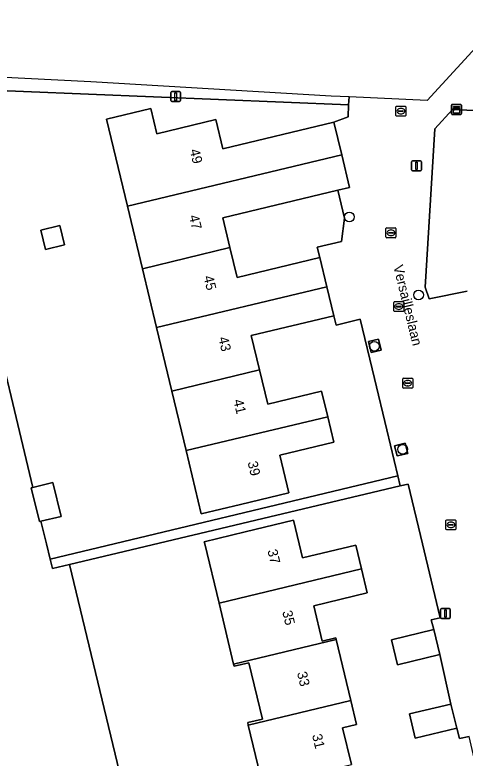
# Model space of a CAD drawing. Extents: x 158455 to 159797, y 387218 to 388672.
# Drawn here: x 159055.7 to 159101.1, y 388478.4 to 388553.3 of the extents above; entities that cross this region are included whole.
import ezdxf

# ---------------------------------------------------------------- set-up
doc = ezdxf.new("R2010")
doc.units = 0
for name, color, linetype in [('IMGEO_Boom', 7, 'Continuous'), ('IMGEO_Brandkraan', 7, 'Continuous'), ('IMGEO_Erf', 7, 'Continuous'), ('IMGEO_Fietspad_open', 7, 'Continuous'), ('IMGEO_Groenvoorziening', 7, 'Continuous'), ('IMGEO_Kast', 7, 'Continuous'), ('IMGEO_Kolk', 7, 'Continuous'), ('IMGEO_Lichtmast', 7, 'Continuous'), ('IMGEO_Openbare_ruimte_label', 7, 'Continuous'), ('IMGEO_Pand', 7, 'Continuous'), ('IMGEO_Pand_nummerreeks', 7, 'Continuous'), ('IMGEO_Rijbaan_lokaal_open', 7, 'Continuous'), ('IMGEO_Rioolput', 7, 'Continuous'), ('IMGEO_Voetpad_open', 7, 'Continuous')]:
    doc.layers.add(name, color=color, linetype=linetype)

msp = doc.modelspace()

# ---------------------------------------------------------------- linework, layer by layer
at = {"layer": 'IMGEO_Boom'}
for centre in [(159089.417, 388532.939), (159096.384, 388525.077), (159091.927, 388519.917), (159094.781, 388509.532)]:
    msp.add_circle(centre, 0.489, dxfattribs=at)
at = {"layer": 'IMGEO_Brandkraan'}
for p, q in [((159094.103, 388543.165), (159094.103, 388544.017)), ((159094.178, 388544.091), (159095.03, 388544.091)), ((159094.591, 388543.871), (159094.616, 388543.871)), ((159095.104, 388544.017), (159095.104, 388543.165)), ((159095.03, 388543.091), (159094.178, 388543.091)), ((159094.362, 388543.585), (159094.362, 388543.597)), ((159094.8, 388543.548), (159094.402, 388543.548)), ((159094.405, 388543.634), (159094.803, 388543.634)), ((159094.614, 388543.311), (159094.589, 388543.311)), ((159094.846, 388543.597), (159094.846, 388543.585))]:
    msp.add_line(p, q, dxfattribs=at)
for points in [[(159094.103, 388543.165), (159094.103, 388544.017)], [(159094.178, 388544.091), (159095.03, 388544.091)], [(159095.104, 388544.017), (159095.104, 388543.165)], [(159095.03, 388543.091), (159094.178, 388543.091)]]:
    msp.add_lwpolyline(points, dxfattribs=at)
for centre, radius, start, end in [((159094.18, 388544.015), 0.0765, 91.55205, 178.44795), ((159094.18, 388544.015), 0.0765, 91.55205, 178.44795), ((159095.028, 388544.015), 0.0765, 1.55205, 88.44795), ((159095.028, 388544.015), 0.0765, 1.55205, 88.44795), ((159094.18, 388543.167), 0.0765, 181.55205, 268.44795), ((159094.18, 388543.167), 0.0765, 181.55205, 268.44795), ((159094.402, 388543.594), 0.0403, 85.87752, 175.75265), ((159094.399, 388543.584), 0.0366, 178.93798, 274.71019), ((159094.803, 388543.591), 0.043, 264.86636, 352.45326), ((159094.807, 388543.596), 0.0386, 1.73085, 96.63898), ((159095.028, 388543.167), 0.0765, 271.55205, 358.44795), ((159095.028, 388543.167), 0.0765, 271.55205, 358.44795)]:
    msp.add_arc(centre, radius, start, end, dxfattribs=at)
for centre, major_axis, ratio, start_param, end_param in [((159094.59, 388543.591), (-0.387, 0.002), 0.722429, 4.712389, 7.853982), ((159094.615, 388543.591), (-0.39, 0.002), 0.717154, 1.570796, 4.712389)]:
    msp.add_ellipse(centre, major_axis=major_axis, ratio=ratio, start_param=start_param, end_param=end_param, dxfattribs=at)
at = {"layer": 'IMGEO_Erf'}
for points in [[(159052.774, 388525.567), (159057.549, 388505.694), (159059.576, 388506.181), (159060.394, 388502.777), (159058.367, 388502.29), (159058.917, 388500), (159059.288, 388498.454), (159094.294, 388506.862), (159093.184, 388511.478), (159091.939, 388516.658), (159090.502, 388522.639), (159088.074, 388522.044), (159087.849, 388522.979), (159079.541, 388520.982), (159080.371, 388517.528), (159081.2, 388514.076), (159086.626, 388515.38), (159087.242, 388512.818), (159087.857, 388510.257), (159082.401, 388508.946), (159083.313, 388505.151), (159078.452, 388503.983), (159074.506, 388503.035), (159072.978, 388509.395), (159071.534, 388515.403), (159070.001, 388521.786), (159068.575, 388527.719), (159067.064, 388534.009), (159066.127, 388537.909), (159064.959, 388542.77), (159069.431, 388543.844), (159070.038, 388541.315), (159075.969, 388542.74), (159076.677, 388539.794), (159087.861, 388542.483), (159089.313, 388543.008), (159089.347, 388544.228), (159050.035, 388545.832)], [(159105.577, 388543.489), (159099.817, 388543.743), (159098.008, 388541.813), (159097.059, 388525.87), (159097.463, 388524.694), (159101.273, 388525.444)], [(159102.415, 388476.54), (159101.475, 388480.592), (159100.517, 388480.405), (159100.227, 388481.448), (159096.04, 388480.442), (159095.458, 388482.869), (159099.645, 388483.874), (159098.514, 388488.85), (159094.281, 388487.834), (159093.677, 388490.35), (159097.91, 388491.367), (159097.66, 388492.343), (159098.549, 388492.539), (159098.345, 388493.397), (159096.773, 388500.002), (159095.341, 388506.014), (159094.538, 388505.846), (159061.252, 388497.941), (159072.616, 388450.645)], [(159080.712, 388475.621), (159079.239, 388481.756), (159079.18, 388482), (159080.672, 388482.358), (159079.311, 388488.028), (159077.819, 388487.67), (159077.765, 388487.893), (159076.292, 388494.03), (159074.859, 388500), (159074.804, 388500.225), (159078.939, 388501.217), (159083.8, 388502.384), (159084.374, 388500), (159084.71, 388498.597), (159090.061, 388499.881), (159090.639, 388497.475), (159091.216, 388495.071), (159085.832, 388493.778), (159086.687, 388490.217), (159088.053, 388490.545), (159088.093, 388490.379), (159089.566, 388484.243), (159090.149, 388481.816), (159088.727, 388481.474), (159089.617, 388477.765)]]:
    msp.add_lwpolyline(points, dxfattribs=at)
for points in [[(159086.19, 388529.883), (159088.623, 388530.458), (159088.931, 388532.822), (159088.257, 388535.629), (159076.677, 388532.845), (159077.399, 388529.842), (159078.12, 388526.842), (159086.44, 388528.841)], [(159058.362, 388531.602), (159060.277, 388532.062), (159060.741, 388530.133), (159058.826, 388529.672)]]:
    msp.add_lwpolyline(points, close=True, dxfattribs=at)
at = {"layer": 'IMGEO_Fietspad_open'}
msp.add_lwpolyline([(159050.035, 388545.832), (159089.347, 388544.228), (159089.384, 388545.019), (159089.384, 388545.019), (159087.583, 388545.104), (159063.371, 388546.546), (159038.098, 388547.837)], dxfattribs=at)
at = {"layer": 'IMGEO_Groenvoorziening'}
for points in [[(159061.252, 388497.941), (159059.512, 388497.522), (159059.288, 388498.454), (159058.917, 388500), (159058.367, 388502.29), (159058.212, 388502.253), (159057.394, 388505.657), (159057.549, 388505.694), (159052.774, 388525.567), (159054.787, 388526.051), (159052.773, 388534.434), (159038.464, 388532.108), (159031.797, 388531.569), (159031.749, 388531.12), (159031.741, 388530.669), (159031.774, 388530.219), (159031.846, 388529.774), (159031.958, 388529.337), (159032.109, 388528.911), (159032.194, 388528.713), (159042.577, 388500), (159054.678, 388466.305), (159066.972, 388447.888), (159072.616, 388450.645)], [(159092.615, 388519.52), (159092.35, 388520.624), (159091.343, 388520.383), (159091.608, 388519.279)], [(159095.293, 388509.12), (159095.047, 388510.144), (159093.972, 388509.886), (159094.218, 388508.862)]]:
    msp.add_lwpolyline(points, close=True, dxfattribs=at)
at = {"layer": 'IMGEO_Kast'}
for p, q in [((159099.697, 388543.339), (159099.697, 388544.18)), ((159099.697, 388544.18), (159099.697, 388543.339)), ((159099.772, 388544.264), (159100.613, 388544.264)), ((159100.613, 388544.264), (159099.772, 388544.264)), ((159100.697, 388544.189), (159100.697, 388543.348)), ((159100.697, 388543.348), (159100.697, 388544.189)), ((159100.622, 388543.264), (159099.781, 388543.264)), ((159099.781, 388543.264), (159100.622, 388543.264))]:
    msp.add_line(p, q, dxfattribs=at)
for points in [[(159099.892, 388544.054), (159100.492, 388544.054), (159100.492, 388543.969), (159099.892, 388543.969), (159099.892, 388544.054)], [(159099.892, 388543.879), (159100.492, 388543.879), (159100.492, 388543.39), (159099.892, 388543.39), (159099.892, 388543.879)]]:
    msp.add_lwpolyline(points, dxfattribs=at)
msp.add_circle((159099.976, 388543.728), 0.0377, dxfattribs=at)
for centre, start, end in [((159099.775, 388544.186), 92.4484, 184.28452), ((159099.775, 388544.186), 92.4484, 184.28452), ((159100.619, 388544.186), 2.4484, 94.28452), ((159100.619, 388544.186), 2.4484, 94.28452), ((159099.775, 388543.342), 182.4484, 274.28452), ((159099.775, 388543.342), 182.4484, 274.28452), ((159100.619, 388543.342), 272.4484, 4.28452), ((159100.619, 388543.342), 272.4484, 4.28452)]:
    msp.add_arc(centre, 0.0779, start, end, dxfattribs=at)
at = {"layer": 'IMGEO_Kolk'}
for p, q in [((159093.106, 388530.917), (159093.106, 388531.769)), ((159093.181, 388531.843), (159094.033, 388531.843)), ((159094.107, 388531.769), (159094.107, 388530.917)), ((159093.365, 388531.337), (159093.365, 388531.349)), ((159093.803, 388531.3), (159093.405, 388531.3)), ((159093.408, 388531.386), (159093.806, 388531.386)), ((159093.617, 388531.063), (159093.592, 388531.063)), ((159093.594, 388531.623), (159093.619, 388531.623)), ((159093.849, 388531.349), (159093.849, 388531.337)), ((159094.033, 388530.843), (159093.181, 388530.843)), ((159094.794, 388515.768), (159094.794, 388516.62)), ((159094.869, 388516.694), (159095.721, 388516.694)), ((159095.053, 388516.188), (159095.053, 388516.2)), ((159095.491, 388516.151), (159095.093, 388516.151)), ((159095.096, 388516.237), (159095.494, 388516.237)), ((159095.282, 388516.474), (159095.307, 388516.474)), ((159095.537, 388516.2), (159095.537, 388516.188)), ((159095.795, 388516.62), (159095.795, 388515.768)), ((159095.721, 388515.694), (159094.869, 388515.694)), ((159095.305, 388515.914), (159095.28, 388515.914)), ((159099.14, 388501.496), (159099.14, 388502.348)), ((159099.215, 388502.422), (159100.067, 388502.422)), ((159099.399, 388501.916), (159099.399, 388501.928)), ((159099.837, 388501.879), (159099.439, 388501.879)), ((159099.442, 388501.965), (159099.84, 388501.965)), ((159099.628, 388502.202), (159099.653, 388502.202)), ((159099.883, 388501.928), (159099.883, 388501.916)), ((159100.141, 388502.348), (159100.141, 388501.496)), ((159100.067, 388501.422), (159099.215, 388501.422)), ((159099.651, 388501.642), (159099.626, 388501.642))]:
    msp.add_line(p, q, dxfattribs=at)
for points in [[(159093.106, 388530.917), (159093.106, 388531.769)], [(159093.181, 388531.843), (159094.033, 388531.843)], [(159094.107, 388531.769), (159094.107, 388530.917)], [(159094.033, 388530.843), (159093.181, 388530.843)], [(159094.794, 388515.768), (159094.794, 388516.62)], [(159094.869, 388516.694), (159095.721, 388516.694)], [(159095.795, 388516.62), (159095.795, 388515.768)], [(159095.721, 388515.694), (159094.869, 388515.694)], [(159099.14, 388501.496), (159099.14, 388502.348)], [(159099.215, 388502.422), (159100.067, 388502.422)], [(159100.141, 388502.348), (159100.141, 388501.496)], [(159100.067, 388501.422), (159099.215, 388501.422)]]:
    msp.add_lwpolyline(points, dxfattribs=at)
for centre, radius, start, end in [((159093.183, 388531.767), 0.0765, 91.55205, 178.44795), ((159093.183, 388531.767), 0.0765, 91.55205, 178.44795), ((159094.031, 388531.767), 0.0765, 1.55205, 88.44795), ((159094.031, 388531.767), 0.0765, 1.55205, 88.44795), ((159093.405, 388531.346), 0.0403, 85.87752, 175.75265), ((159093.402, 388531.336), 0.0366, 178.93798, 274.71019), ((159093.806, 388531.343), 0.043, 264.86636, 352.45326), ((159093.81, 388531.348), 0.0386, 1.73085, 96.63898), ((159093.183, 388530.919), 0.0765, 181.55205, 268.44795), ((159093.183, 388530.919), 0.0765, 181.55205, 268.44795), ((159094.031, 388530.919), 0.0765, 271.55205, 358.44795), ((159094.031, 388530.919), 0.0765, 271.55205, 358.44795), ((159094.871, 388516.618), 0.0765, 91.55205, 178.44795), ((159094.871, 388516.618), 0.0765, 91.55205, 178.44795), ((159095.093, 388516.197), 0.0403, 85.87752, 175.75265), ((159095.09, 388516.187), 0.0366, 178.93798, 274.71019), ((159095.494, 388516.194), 0.043, 264.86636, 352.45326), ((159095.498, 388516.199), 0.0386, 1.73085, 96.63898), ((159095.719, 388516.618), 0.0765, 1.55205, 88.44795), ((159095.719, 388516.618), 0.0765, 1.55205, 88.44795), ((159094.871, 388515.77), 0.0765, 181.55205, 268.44795), ((159094.871, 388515.77), 0.0765, 181.55205, 268.44795), ((159095.719, 388515.77), 0.0765, 271.55205, 358.44795), ((159095.719, 388515.77), 0.0765, 271.55205, 358.44795), ((159099.217, 388502.346), 0.0765, 91.55205, 178.44795), ((159099.217, 388502.346), 0.0765, 91.55205, 178.44795), ((159099.439, 388501.925), 0.0403, 85.87752, 175.75265), ((159099.436, 388501.915), 0.0366, 178.93798, 274.71019), ((159099.84, 388501.922), 0.043, 264.86636, 352.45326), ((159099.844, 388501.927), 0.0386, 1.73085, 96.63898), ((159100.065, 388502.346), 0.0765, 1.55205, 88.44795), ((159100.065, 388502.346), 0.0765, 1.55205, 88.44795), ((159099.217, 388501.498), 0.0765, 181.55205, 268.44795), ((159099.217, 388501.498), 0.0765, 181.55205, 268.44795), ((159100.065, 388501.498), 0.0765, 271.55205, 358.44795), ((159100.065, 388501.498), 0.0765, 271.55205, 358.44795)]:
    msp.add_arc(centre, radius, start, end, dxfattribs=at)
for centre, major_axis, ratio, start_param, end_param in [((159093.593, 388531.343), (-0.387, 0.002), 0.722429, 4.712389, 7.853982), ((159093.618, 388531.343), (-0.39, 0.002), 0.717154, 1.570796, 4.712389), ((159095.281, 388516.194), (-0.387, 0.002), 0.722429, 4.712389, 7.853982), ((159095.306, 388516.194), (-0.39, 0.002), 0.717154, 1.570796, 4.712389), ((159099.627, 388501.922), (-0.387, 0.002), 0.722429, 4.712389, 7.853982), ((159099.652, 388501.922), (-0.39, 0.002), 0.717154, 1.570796, 4.712389)]:
    msp.add_ellipse(centre, major_axis=major_axis, ratio=ratio, start_param=start_param, end_param=end_param, dxfattribs=at)
at = {"layer": 'IMGEO_Lichtmast'}
for p, q in [((159071.436, 388544.657), (159071.436, 388545.457)), ((159071.436, 388545.457), (159071.436, 388544.657)), ((159071.536, 388545.557), (159072.326, 388545.557)), ((159072.326, 388545.557), (159071.536, 388545.557)), ((159072.426, 388545.457), (159072.426, 388544.657)), ((159072.426, 388544.657), (159072.426, 388545.457)), ((159072.326, 388544.557), (159071.536, 388544.557)), ((159071.536, 388544.557), (159072.326, 388544.557)), ((159095.683, 388537.681), (159095.683, 388538.481)), ((159095.683, 388538.481), (159095.683, 388537.681)), ((159095.783, 388538.581), (159096.573, 388538.581)), ((159096.573, 388538.581), (159095.783, 388538.581)), ((159096.673, 388538.481), (159096.673, 388537.681)), ((159096.673, 388537.681), (159096.673, 388538.481)), ((159096.573, 388537.581), (159095.783, 388537.581)), ((159095.783, 388537.581), (159096.573, 388537.581)), ((159098.594, 388492.594), (159098.594, 388493.394)), ((159098.594, 388493.394), (159098.594, 388492.594)), ((159098.694, 388493.494), (159099.484, 388493.494)), ((159099.484, 388493.494), (159098.694, 388493.494)), ((159099.584, 388493.394), (159099.584, 388492.594)), ((159099.584, 388492.594), (159099.584, 388493.394)), ((159099.484, 388492.494), (159098.694, 388492.494)), ((159098.694, 388492.494), (159099.484, 388492.494))]:
    msp.add_line(p, q, dxfattribs=at)
for points in [[(159071.856, 388545.432), (159072.006, 388545.432), (159072.006, 388544.682), (159071.856, 388544.682), (159071.856, 388545.432)], [(159096.103, 388538.456), (159096.253, 388538.456), (159096.253, 388537.706), (159096.103, 388537.706), (159096.103, 388538.456)], [(159099.014, 388493.369), (159099.164, 388493.369), (159099.164, 388492.619), (159099.014, 388492.619), (159099.014, 388493.369)]]:
    msp.add_lwpolyline(points, dxfattribs=at)
for centre, start, end in [((159071.536, 388545.457), 90, 180), ((159071.536, 388545.457), 90, 180), ((159072.326, 388545.457), 0, 90), ((159072.326, 388545.457), 360, 90), ((159071.536, 388544.657), 180, 270), ((159071.536, 388544.657), 180, 270), ((159072.326, 388544.657), 270, 0), ((159072.326, 388544.657), 270, 0), ((159095.783, 388538.481), 90, 180), ((159095.783, 388538.481), 90, 180), ((159096.573, 388538.481), 0, 90), ((159096.573, 388538.481), 360, 90), ((159095.783, 388537.681), 180, 270), ((159095.783, 388537.681), 180, 270), ((159096.573, 388537.681), 270, 0), ((159096.573, 388537.681), 270, 0), ((159098.694, 388493.394), 90, 180), ((159098.694, 388493.394), 90, 180), ((159099.484, 388493.394), 0, 90), ((159099.484, 388493.394), 360, 90), ((159098.694, 388492.594), 180, 270), ((159098.694, 388492.594), 180, 270), ((159099.484, 388492.594), 270, 0), ((159099.484, 388492.594), 270, 0)]:
    msp.add_arc(centre, 0.1, start, end, dxfattribs=at)
at = {"layer": 'IMGEO_Pand'}
for points in [[(159088.65, 388539.2), (159087.861, 388542.483), (159076.677, 388539.794), (159075.969, 388542.74), (159070.038, 388541.315), (159069.431, 388543.844), (159064.959, 388542.77), (159066.127, 388537.909), (159067.064, 388534.009)], [(159068.575, 388527.719), (159077.399, 388529.842), (159076.677, 388532.845), (159088.257, 388535.629), (159089.44, 388535.913), (159088.65, 388539.2), (159067.064, 388534.009)], [(159058.362, 388531.602), (159058.826, 388529.672), (159060.741, 388530.133), (159060.277, 388532.062)], [(159070.001, 388521.786), (159087.145, 388525.91), (159086.44, 388528.841), (159078.12, 388526.842), (159077.399, 388529.842), (159068.575, 388527.719)], [(159070.001, 388521.786), (159071.534, 388515.403), (159080.371, 388517.528), (159079.541, 388520.982), (159087.849, 388522.979), (159087.145, 388525.91)], [(159072.978, 388509.395), (159087.242, 388512.818), (159086.626, 388515.38), (159081.2, 388514.076), (159080.371, 388517.528), (159071.534, 388515.403)], [(159072.978, 388509.395), (159074.506, 388503.035), (159078.452, 388503.983), (159083.313, 388505.151), (159082.401, 388508.946), (159087.857, 388510.257), (159087.242, 388512.818)], [(159057.549, 388505.694), (159057.394, 388505.657), (159058.212, 388502.253), (159058.367, 388502.29), (159060.394, 388502.777), (159059.576, 388506.181)], [(159090.639, 388497.475), (159090.061, 388499.881), (159084.71, 388498.597), (159084.374, 388500), (159083.8, 388502.384), (159078.939, 388501.217), (159074.804, 388500.225), (159074.859, 388500), (159076.292, 388494.03)], [(159090.639, 388497.475), (159076.292, 388494.03), (159077.765, 388487.893), (159088.093, 388490.379), (159088.053, 388490.545), (159086.687, 388490.217), (159085.832, 388493.778), (159091.216, 388495.071)], [(159098.514, 388488.85), (159097.91, 388491.367), (159093.677, 388490.35), (159094.281, 388487.834)], [(159088.093, 388490.379), (159077.765, 388487.893), (159077.819, 388487.67), (159079.311, 388488.028), (159080.672, 388482.358), (159079.18, 388482), (159079.239, 388481.756), (159089.566, 388484.243)], [(159080.712, 388475.621), (159089.617, 388477.765), (159088.727, 388481.474), (159090.149, 388481.816), (159089.566, 388484.243), (159079.239, 388481.756)], [(159099.645, 388483.874), (159095.458, 388482.869), (159096.04, 388480.442), (159100.227, 388481.448)]]:
    msp.add_lwpolyline(points, close=True, dxfattribs=at)
at = {"layer": 'IMGEO_Rijbaan_lokaal_open'}
for points in [[(159105.178, 388553.291), (159097.259, 388544.65), (159089.384, 388545.019), (159089.384, 388545.019), (159089.347, 388544.228), (159089.313, 388543.008), (159087.861, 388542.483), (159088.65, 388539.2), (159089.44, 388535.913), (159088.257, 388535.629), (159088.931, 388532.822), (159088.623, 388530.458), (159086.19, 388529.883), (159086.44, 388528.841), (159087.145, 388525.91), (159087.849, 388522.979), (159088.074, 388522.044), (159090.502, 388522.639), (159091.939, 388516.658), (159093.184, 388511.478), (159094.294, 388506.862), (159094.538, 388505.846), (159095.341, 388506.014), (159096.773, 388500.002), (159098.345, 388493.397), (159098.549, 388492.539), (159097.66, 388492.343), (159097.91, 388491.367), (159098.514, 388488.85), (159099.645, 388483.874), (159100.227, 388481.448), (159100.517, 388480.405), (159101.475, 388480.592)], [(159101.273, 388525.444), (159097.463, 388524.694), (159097.059, 388525.87), (159098.008, 388541.813), (159099.817, 388543.743), (159105.577, 388543.489)]]:
    msp.add_lwpolyline(points, dxfattribs=at)
for points in [[(159092.615, 388519.52), (159091.608, 388519.279), (159091.343, 388520.383), (159092.35, 388520.624)], [(159095.293, 388509.12), (159094.218, 388508.862), (159093.972, 388509.886), (159095.047, 388510.144)]]:
    msp.add_lwpolyline(points, close=True, dxfattribs=at)
at = {"layer": 'IMGEO_Rioolput'}
for p, q in [((159093.897, 388523.482), (159093.897, 388524.334)), ((159093.972, 388524.408), (159094.824, 388524.408)), ((159094.898, 388524.334), (159094.898, 388523.482)), ((159094.156, 388523.902), (159094.156, 388523.914)), ((159094.594, 388523.865), (159094.196, 388523.865)), ((159094.199, 388523.951), (159094.597, 388523.951)), ((159094.408, 388523.628), (159094.383, 388523.628)), ((159094.385, 388524.188), (159094.41, 388524.188)), ((159094.64, 388523.914), (159094.64, 388523.902)), ((159094.824, 388523.408), (159093.972, 388523.408))]:
    msp.add_line(p, q, dxfattribs=at)
for points in [[(159093.897, 388523.482), (159093.897, 388524.334)], [(159093.972, 388524.408), (159094.824, 388524.408)], [(159094.898, 388524.334), (159094.898, 388523.482)], [(159094.824, 388523.408), (159093.972, 388523.408)]]:
    msp.add_lwpolyline(points, dxfattribs=at)
for centre, radius, start, end in [((159093.974, 388524.332), 0.0765, 91.55205, 178.44795), ((159093.974, 388524.332), 0.0765, 91.55205, 178.44795), ((159094.822, 388524.332), 0.0765, 1.55205, 88.44795), ((159094.822, 388524.332), 0.0765, 1.55205, 88.44795), ((159094.196, 388523.911), 0.0403, 85.87752, 175.75265), ((159094.193, 388523.901), 0.0366, 178.93798, 274.71019), ((159094.597, 388523.908), 0.043, 264.86636, 352.45326), ((159094.601, 388523.913), 0.0386, 1.73085, 96.63898), ((159093.974, 388523.484), 0.0765, 181.55205, 268.44795), ((159093.974, 388523.484), 0.0765, 181.55205, 268.44795), ((159094.822, 388523.484), 0.0765, 271.55205, 358.44795), ((159094.822, 388523.484), 0.0765, 271.55205, 358.44795)]:
    msp.add_arc(centre, radius, start, end, dxfattribs=at)
for centre, major_axis, ratio, start_param, end_param in [((159094.384, 388523.908), (-0.387, 0.002), 0.722429, 4.712389, 7.853982), ((159094.409, 388523.908), (-0.39, 0.002), 0.717154, 1.570796, 4.712389)]:
    msp.add_ellipse(centre, major_axis=major_axis, ratio=ratio, start_param=start_param, end_param=end_param, dxfattribs=at)
at = {"layer": 'IMGEO_Voetpad_open'}
msp.add_lwpolyline([(159094.538, 388505.846), (159094.294, 388506.862), (159059.288, 388498.454), (159059.512, 388497.522), (159061.252, 388497.941)], close=True, dxfattribs=at)

# ---------------------------------------------------------------- texts
at = {"layer": 'IMGEO_Openbare_ruimte_label'}
msp.add_text('Versailleslaan', height=1, rotation=283.71647, dxfattribs=at).set_placement((159093.837, 388527.97))
at = {"layer": 'IMGEO_Pand_nummerreeks'}
for s, rotation, p in [('49', 283.51339, (159073.335, 388539.662)), ('47', 283.50889, (159073.26, 388533.023)), ('45', 283.52416, (159074.729, 388526.911)), ('43', 283.61052, (159076.216, 388520.749)), ('41', 283.41628, (159077.731, 388514.453)), ('39', 283.31957, (159079.162, 388508.215)), ('37', 283.57626, (159081.162, 388499.336)), ('35', 283.57626, (159082.65, 388493.173)), ('33', 283.57626, (159084.139, 388487.01)), ('31', 283.57626, (159085.653, 388480.737))]:
    msp.add_text(s, height=1, rotation=rotation, dxfattribs=at).set_placement(p)

doc.saveas('drawing.dxf')
